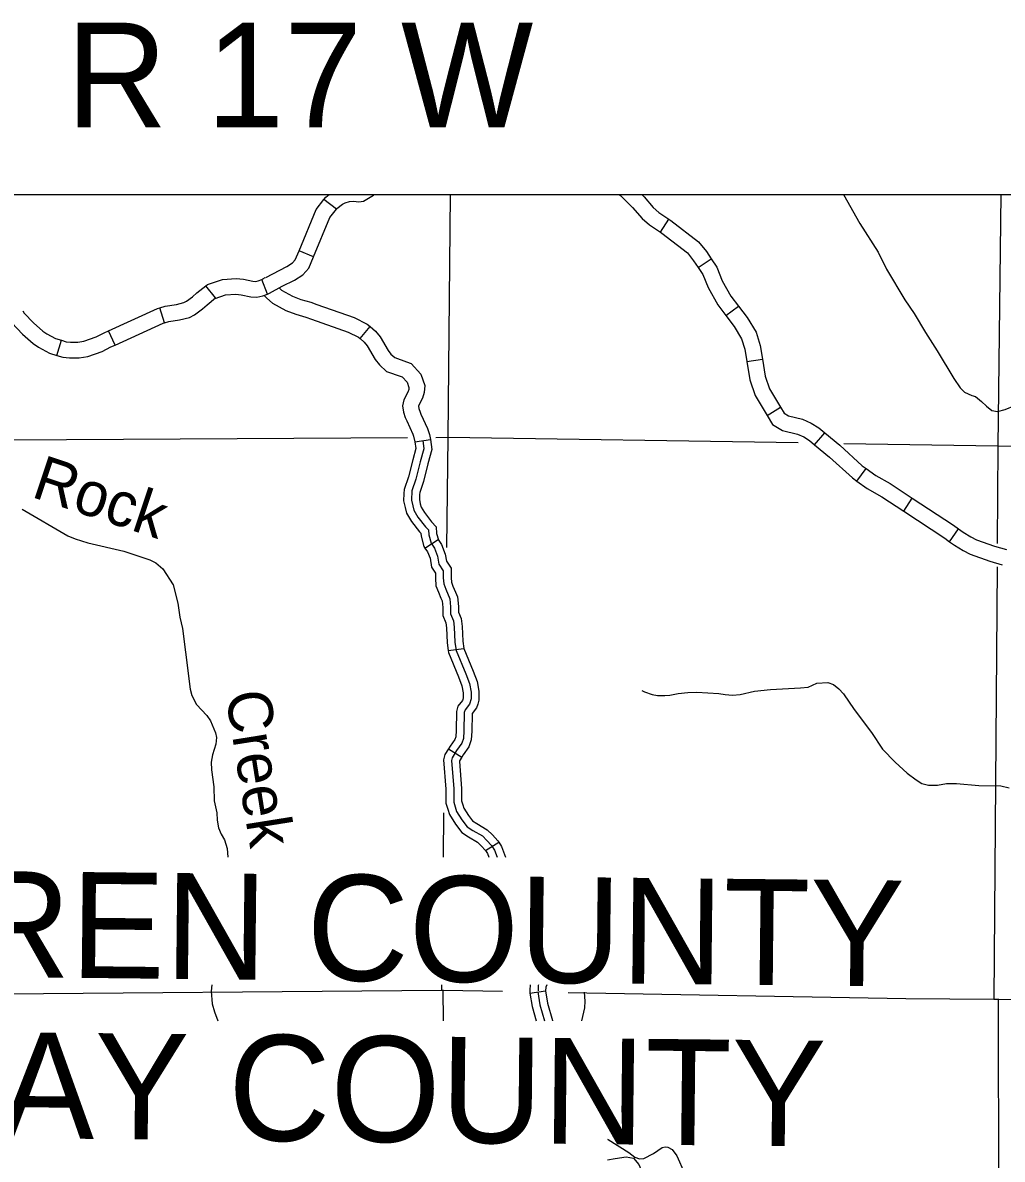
# Model space of a CAD drawing. Extents: x 1373862 to 1376999, y 1168398 to 1170455.
# Drawn here: x 1375797.1 to 1375984.1, y 1169395.2 to 1169612.2 of the extents above; entities that cross this region are included whole.
import ezdxf

# ---------------------------------------------------------------- set-up
doc = ezdxf.new("R2010")
doc.units = 0
for name, color, linetype in [('Level 2', 7, 'Continuous'), ('Level 32', 7, 'Continuous'), ('Level 35', 7, 'Continuous'), ('Level 45', 7, 'Continuous'), ('Level 5', 7, 'Continuous'), ('R_Draft', 7, 'Continuous')]:
    doc.layers.add(name, color=color, linetype=linetype)

msp = doc.modelspace()

# ---------------------------------------------------------------- linework, layer by layer
at = {"layer": 'Level 2'}
for points in [[(1375691.41, 1169426.65), (1375747.28, 1169426.64), (1375771.86, 1169426.75), (1375772.49, 1169426.76), (1375785.76, 1169426.72), (1375877.01, 1169427.47), (1375877.33, 1169427.47), (1375888.65, 1169427.27)], [(1375691.41, 1169426.65), (1375747.28, 1169426.64), (1375771.86, 1169426.75), (1375772.49, 1169426.76), (1375785.76, 1169426.72), (1375877.01, 1169427.47), (1375877.33, 1169427.47), (1375888.65, 1169427.27)], [(1375901.21, 1169427.05), (1375965.69, 1169425.91), (1375982.5, 1169425.78), (1375983.25, 1169425.78), (1376032.86, 1169425.49), (1376049.5, 1169425.48)], [(1375901.21, 1169427.05), (1375965.69, 1169425.91), (1375982.5, 1169425.78), (1375983.25, 1169425.78), (1376032.86, 1169425.49), (1376049.5, 1169425.48)]]:
    msp.add_lwpolyline(points, dxfattribs=at)
at = {"layer": 'Level 32'}
for p, q in [((1375911, 1169579.4), (1375911.02, 1169579.43)), ((1375856.95, 1169576.66), (1375854.56, 1169578.48)), ((1375918.8, 1169572.24), (1375920.45, 1169574.74)), ((1375852.58, 1169567.52), (1375849.81, 1169568.68)), ((1375926.01, 1169565.49), (1375928.51, 1169567.16)), ((1375833.89, 1169559.68), (1375832.02, 1169562.02)), ((1375843.79, 1169560.43), (1375842.68, 1169563.22)), ((1375824.15, 1169554.95), (1375823.26, 1169557.81)), ((1375931.32, 1169556.33), (1375933.71, 1169558.13)), ((1375814.7, 1169550.68), (1375813.46, 1169553.41)), ((1375803.59, 1169548.71), (1375804.47, 1169551.59)), ((1375935.31, 1169547.53), (1375938.28, 1169548.01)), ((1375939.19, 1169537.25), (1375941.76, 1169538.81)), ((1375948.26, 1169531.64), (1375950.18, 1169533.94)), ((1375956.33, 1169524.67), (1375958.08, 1169527.11)), ((1375965.26, 1169518.93), (1375966.91, 1169521.44)), ((1375974.02, 1169513.13), (1375975.75, 1169515.57)), ((1375893.91, 1169426.89), (1375896.87, 1169427.38))]:
    msp.add_line(p, q, dxfattribs=at)
for points in [[(1375854.56, 1169578.48), (1375854.91, 1169578.94), (1375855.56, 1169579.43)], [(1375856.95, 1169576.66), (1375857.05, 1169576.79), (1375858.12, 1169577.6), (1375858.62, 1169577.84), (1375859.47, 1169578.12), (1375860.23, 1169578.17), (1375861.2, 1169578.06), (1375862.15, 1169578.15), (1375864.06, 1169579.3), (1375864.08, 1169579.43)], [(1375910.97, 1169579.43), (1375911, 1169579.4)], [(1375911, 1169579.4), (1375911.19, 1169579.27), (1375913.5, 1169576.94), (1375915.31, 1169574.85), (1375916.71, 1169573.61), (1375918.8, 1169572.24)], [(1375915.25, 1169579.43), (1375915.7, 1169578.98), (1375917.45, 1169576.97), (1375918.54, 1169575.99), (1375920.45, 1169574.74)], [(1375849.81, 1169568.68), (1375853.1, 1169576.56), (1375854.56, 1169578.48)], [(1375852.58, 1169567.52), (1375855.72, 1169575.05), (1375856.95, 1169576.66)], [(1375920.45, 1169574.74), (1375920.82, 1169574.5), (1375926.1, 1169570.42), (1375927.59, 1169568.54), (1375928.51, 1169567.16)], [(1375918.8, 1169572.24), (1375919.08, 1169572.05), (1375923.97, 1169568.28), (1375925.16, 1169566.77), (1375926.01, 1169565.49)], [(1375843.47, 1169563.61), (1375847.49, 1169565.68), (1375848.57, 1169566.39), (1375849.1, 1169566.98), (1375849.81, 1169568.68)], [(1375843.79, 1169560.43), (1375844.16, 1169560.58), (1375846.58, 1169561.91), (1375848.96, 1169563.06), (1375850.54, 1169564.09), (1375851.67, 1169565.35), (1375852.58, 1169567.52)], [(1375928.51, 1169567.16), (1375929.58, 1169565.56), (1375930.62, 1169562.96), (1375932.29, 1169560.02), (1375933.71, 1169558.13)], [(1375842.68, 1169563.22), (1375842.88, 1169563.3), (1375843.37, 1169563.57)], [(1375926.01, 1169565.49), (1375926.91, 1169564.16), (1375927.91, 1169561.65), (1375929.78, 1169558.37), (1375931.32, 1169556.33)], [(1375823.26, 1169557.81), (1375824.25, 1169558.12), (1375826.4, 1169558.45), (1375827.82, 1169558.79), (1375828.32, 1169559.04), (1375829.49, 1169559.89), (1375830.3, 1169560.65), (1375832.02, 1169562.02)], [(1375832.02, 1169562.02), (1375832.32, 1169562.26), (1375835.19, 1169563.21), (1375837.8, 1169563.42), (1375839.23, 1169563.26), (1375841.02, 1169562.87), (1375841.52, 1169562.85), (1375842.01, 1169562.95), (1375842.68, 1169563.22)], [(1375824.15, 1169554.95), (1375824.93, 1169555.19), (1375826.98, 1169555.5), (1375828.87, 1169555.96), (1375829.88, 1169556.47), (1375831.41, 1169557.57), (1375832.27, 1169558.39), (1375833.89, 1169559.68)], [(1375833.77, 1169559.58), (1375835.79, 1169560.25), (1375837.76, 1169560.4), (1375838.74, 1169560.3), (1375840.64, 1169559.88), (1375841.77, 1169559.84), (1375842.88, 1169560.07), (1375843.79, 1169560.43)], [(1375797.06, 1169557.21), (1375797.33, 1169556.78), (1375799.11, 1169554.91), (1375800.88, 1169553.35), (1375801.64, 1169552.83), (1375803.31, 1169551.94), (1375804.47, 1169551.59)], [(1375813.46, 1169553.41), (1375822.79, 1169557.67), (1375823.26, 1169557.81)], [(1375933.71, 1169558.13), (1375935.36, 1169555.93), (1375937.07, 1169553.12), (1375937.85, 1169550.6), (1375938.28, 1169548.01)], [(1375794.53, 1169555.6), (1375794.96, 1169554.92), (1375797.02, 1169552.74), (1375799.04, 1169550.97), (1375800.09, 1169550.26), (1375802.16, 1169549.15), (1375803.59, 1169548.71)], [(1375814.7, 1169550.68), (1375823.86, 1169554.86), (1375824.15, 1169554.95)], [(1375931.32, 1169556.33), (1375932.87, 1169554.25), (1375934.31, 1169551.87), (1375934.93, 1169549.9), (1375935.31, 1169547.53)], [(1375804.47, 1169551.59), (1375805.34, 1169551.32), (1375806.15, 1169551.23), (1375807.57, 1169551.25), (1375808.74, 1169551.44), (1375811.08, 1169552.25), (1375812.59, 1169553.01), (1375813.46, 1169553.41)], [(1375803.59, 1169548.71), (1375804.74, 1169548.37), (1375806.01, 1169548.23), (1375807.83, 1169548.25), (1375809.48, 1169548.52), (1375812.25, 1169549.48), (1375813.89, 1169550.31), (1375814.7, 1169550.68)], [(1375935.31, 1169547.53), (1375935.88, 1169544.04), (1375936.9, 1169541.03), (1375939.19, 1169537.25)], [(1375938.28, 1169548.01), (1375938.8, 1169544.77), (1375939.63, 1169542.31), (1375941.76, 1169538.81)], [(1375941.76, 1169538.81), (1375942.43, 1169537.7), (1375943.28, 1169537.17), (1375945.96, 1169536.52), (1375947.62, 1169535.79), (1375949.05, 1169534.89), (1375950.18, 1169533.94)], [(1375939.19, 1169537.25), (1375940.24, 1169535.53), (1375942.11, 1169534.37), (1375945, 1169533.67), (1375946.21, 1169533.14), (1375947.28, 1169532.46), (1375948.26, 1169531.64)], [(1375950.18, 1169533.94), (1375953.07, 1169531.53), (1375957.35, 1169527.63), (1375958.08, 1169527.11)], [(1375948.26, 1169531.64), (1375951.1, 1169529.27), (1375955.46, 1169525.3), (1375956.33, 1169524.67)], [(1375958.08, 1169527.11), (1375959.92, 1169525.79), (1375962.67, 1169524.23), (1375966.91, 1169521.44)], [(1375956.33, 1169524.67), (1375958.3, 1169523.26), (1375961.1, 1169521.67), (1375965.26, 1169518.93)], [(1375966.91, 1169521.44), (1375974.79, 1169516.26), (1375975.75, 1169515.57)], [(1375965.26, 1169518.93), (1375973.1, 1169513.78), (1375974.02, 1169513.13)], [(1375975.75, 1169515.57), (1375976.65, 1169514.94), (1375978.08, 1169514.05), (1375979.17, 1169513.49), (1375982.6, 1169512.25), (1375984.89, 1169511.62)], [(1375974.02, 1169513.13), (1375974.99, 1169512.44), (1375976.61, 1169511.44), (1375977.97, 1169510.73), (1375981.69, 1169509.39), (1375984.09, 1169508.73)], [(1375893.91, 1169426.89), (1375894.34, 1169424.33), (1375895.12, 1169421.63)], [(1375895.39, 1169427.13), (1375895.8, 1169424.66), (1375896.68, 1169421.63)], [(1375896.87, 1169427.38), (1375897.27, 1169424.99), (1375898.23, 1169421.68), (1375898.23, 1169421.63)], [(1375908.7, 1169395.07), (1375910.19, 1169395.3), (1375912.28, 1169395.65), (1375913.69, 1169395.41), (1375914.71, 1169394.19), (1375915.26, 1169392.86)]]:
    msp.add_lwpolyline(points, dxfattribs=at)
at = {"layer": 'Level 35'}
for points in [[(1375953.78, 1169579.43), (1375956.9, 1169573.89), (1375960.36, 1169568.41), (1375961.95, 1169565.15), (1375965.49, 1169559.29), (1375967.27, 1169556.68), (1375969.41, 1169553.07), (1375971.64, 1169549.6), (1375974.81, 1169544.28), (1375976.05, 1169542.52), (1375976.88, 1169541.69), (1375978.27, 1169541.04), (1375978.99, 1169540.85), (1375980.14, 1169539.93), (1375981.05, 1169538.98)], [(1375981.05, 1169538.98), (1375982.08, 1169538.21), (1375983.17, 1169537.96), (1375984.67, 1169538.37), (1375986.48, 1169539.11), (1375987.94, 1169539.56), (1375989.42, 1169539.68), (1375990.13, 1169539.58), (1375992.48, 1169538.86), (1375998.52, 1169536.05), (1376002.98, 1169533.82), (1376004.21, 1169533.07), (1376008.94, 1169530.85), (1376012, 1169529.92), (1376014.78, 1169529.58), (1376018.35, 1169529.45), (1376019.72, 1169529.54), (1376024.2, 1169530.25), (1376027.61, 1169531.6), (1376029.39, 1169532.1), (1376030.91, 1169532.33), (1376033.18, 1169532.27), (1376037.69, 1169531.3)], [(1375796.92, 1169519.37), (1375805.64, 1169514.27), (1375807.05, 1169513.66), (1375809.5, 1169512.92), (1375816.35, 1169511.3), (1375821.31, 1169509.66), (1375822.5, 1169509.07), (1375823.83, 1169507.94), (1375825.8, 1169504.91), (1375826.66, 1169501.41), (1375827.08, 1169498.73), (1375827.54, 1169496.56), (1375828.12, 1169492.06), (1375829.04, 1169484.97), (1375829.35, 1169483.77), (1375830.25, 1169482.03), (1375832.19, 1169479.96), (1375832.9, 1169478.89), (1375833.89, 1169476.63), (1375834.05, 1169475.73), (1375833.9, 1169474.47), (1375833.3, 1169472.43)], [(1375915.24, 1169484.73), (1375915.79, 1169484.45), (1375917.26, 1169483.92), (1375918.24, 1169483.77), (1375919.64, 1169483.74), (1375920.64, 1169483.83), (1375922.18, 1169484.13), (1375924.07, 1169484.34), (1375925.77, 1169484.4), (1375929.94, 1169484.14), (1375931.18, 1169483.93), (1375932.55, 1169483.84), (1375934.07, 1169483.97), (1375936.77, 1169484.6), (1375939.83, 1169484.93), (1375945.54, 1169485.22), (1375947.05, 1169485.37), (1375948.68, 1169486.09), (1375950.75, 1169486.21), (1375951.87, 1169485.84), (1375952.86, 1169485.05), (1375953.79, 1169484.07), (1375955.82, 1169481.1), (1375959.11, 1169476.7), (1375961.22, 1169473.49), (1375963.62, 1169470.99), (1375965.93, 1169468.94), (1375967.62, 1169467.64), (1375968.73, 1169466.92), (1375969.99, 1169466.63), (1375971.72, 1169466.65), (1375973.46, 1169466.93), (1375975.34, 1169466.96), (1375979.6, 1169466.56), (1375983.83, 1169466.48), (1375985.41, 1169466.11)], [(1375833.3, 1169472.43), (1375833.03, 1169471.01), (1375833.13, 1169469.53), (1375833.57, 1169466.28), (1375833.64, 1169463.62), (1375834.14, 1169461.33), (1375834.15, 1169459.97), (1375834.42, 1169458.49), (1375834.97, 1169457.25), (1375835.61, 1169456.21), (1375836.08, 1169454.51), (1375836.24, 1169452.89)], [(1375833.16, 1169428.47), (1375833.05, 1169427.28)], [(1375833.05, 1169427.28), (1375833.23, 1169424.89), (1375833.67, 1169423.31), (1375834.32, 1169421.63)]]:
    msp.add_lwpolyline(points, dxfattribs=at)
at = {"layer": 'Level 45'}
for p, q in [((1375861.47, 1169551.91), (1375863.39, 1169554.21)), ((1375871.95, 1169532.23), (1375874.92, 1169532.66)), ((1375873.86, 1169511.9), (1375876.36, 1169513.57)), ((1375878.31, 1169492.34), (1375881.28, 1169492.76)), ((1375878.33, 1169473.56), (1375880.89, 1169471.99)), ((1375885.42, 1169454.14), (1375887.95, 1169455.75))]:
    msp.add_line(p, q, dxfattribs=at)
for points in [[(1375846.02, 1169561.58), (1375846.48, 1169561.19), (1375848.56, 1169560.01), (1375850.14, 1169559.41), (1375852.05, 1169558.85), (1375853.18, 1169558.45)], [(1375843.16, 1169560.17), (1375843.67, 1169559.63), (1375844.77, 1169558.71), (1375847.28, 1169557.29), (1375849.19, 1169556.56), (1375851.13, 1169555.99), (1375852.19, 1169555.62)], [(1375853.18, 1169558.45), (1375860.37, 1169555.93), (1375862.83, 1169554.68), (1375863.39, 1169554.21)], [(1375852.19, 1169555.62), (1375859.19, 1169553.17), (1375861.17, 1169552.16), (1375861.47, 1169551.91)], [(1375863.39, 1169554.21), (1375864.43, 1169553.34), (1375865.3, 1169552.24), (1375866.86, 1169549.61), (1375867.37, 1169548.92), (1375868.08, 1169548.29), (1375870.33, 1169547.48)], [(1375861.47, 1169551.91), (1375862.27, 1169551.24), (1375862.83, 1169550.54), (1375864.36, 1169547.95), (1375865.15, 1169546.89), (1375866.52, 1169545.66), (1375869.32, 1169544.66)], [(1375870.33, 1169547.48), (1375871.21, 1169547.17), (1375873.08, 1169545.14), (1375873.82, 1169542.95), (1375873.73, 1169541.61), (1375873.38, 1169540.54), (1375872.67, 1169539.17), (1375872.64, 1169539), (1375872.7, 1169538.55), (1375872.91, 1169537.89), (1375873.1, 1169537.46)], [(1375869.32, 1169544.66), (1375869.51, 1169544.59), (1375870.44, 1169543.58), (1375870.79, 1169542.55), (1375870.76, 1169542.19), (1375870.61, 1169541.71), (1375869.82, 1169540.19), (1375869.59, 1169539.09), (1375869.77, 1169537.87), (1375870.1, 1169536.82), (1375870.37, 1169536.22)], [(1375873.1, 1169537.46), (1375874.34, 1169534.74), (1375874.7, 1169533.61), (1375874.92, 1169532.66)], [(1375870.37, 1169536.22), (1375871.53, 1169533.66), (1375871.66, 1169533.27), (1375871.95, 1169532.23)], [(1375871.95, 1169532.23), (1375872.14, 1169530.93), (1375871.52, 1169528.75), (1375870.69, 1169525.5), (1375869.87, 1169523.12), (1375869.83, 1169522.3)], [(1375873.44, 1169532.44), (1375873.67, 1169530.83), (1375872.97, 1169528.36), (1375872.13, 1169525.07), (1375871.36, 1169522.84), (1375871.28, 1169521.06), (1375871.51, 1169519.99), (1375871.74, 1169519.14), (1375872.51, 1169517.83), (1375873.97, 1169515.98), (1375874.51, 1169515.37), (1375874.59, 1169514.44), (1375875.05, 1169512.83), (1375875.67, 1169511.9), (1375876.28, 1169510.36), (1375876.51, 1169508.82), (1375877.36, 1169507.59), (1375877.36, 1169506.2), (1375877.44, 1169505.05), (1375877.82, 1169504.05), (1375878.59, 1169502.2), (1375878.74, 1169500.66), (1375878.74, 1169499.35), (1375879.28, 1169498.04), (1375879.44, 1169496.81), (1375879.59, 1169493.96), (1375879.82, 1169492.35), (1375881.67, 1169487.88), (1375882.36, 1169486.03), (1375882.67, 1169484.41), (1375882.67, 1169483.11), (1375882.36, 1169482.1), (1375881.52, 1169481.03), (1375881.36, 1169480.49), (1375881.28, 1169477.02), (1375881.21, 1169475.56), (1375880.9, 1169474.64), (1375879.9, 1169473.25), (1375879.05, 1169471.86), (1375878.9, 1169471.33), (1375879.36, 1169465.94), (1375879.36, 1169463.39), (1375879.9, 1169461.62), (1375880.9, 1169460.01), (1375881.9, 1169458.7), (1375882.98, 1169458), (1375884.82, 1169456.93), (1375885.67, 1169456.08), (1375886.59, 1169455.08), (1375887.13, 1169454.23), (1375887.64, 1169452.89)], [(1375874.92, 1169532.66), (1375875.2, 1169530.73), (1375874.42, 1169527.97), (1375873.56, 1169524.64), (1375872.85, 1169522.55), (1375872.83, 1169522.17)], [(1375869.83, 1169522.3), (1375869.77, 1169520.94), (1375870.05, 1169519.63), (1375870.35, 1169518.55), (1375871.27, 1169516.98), (1375872.82, 1169515.02), (1375873.06, 1169514.75), (1375873.11, 1169514.17), (1375873.67, 1169512.19), (1375873.86, 1169511.9)], [(1375872.83, 1169522.17), (1375872.79, 1169521.19), (1375872.97, 1169520.34), (1375873.14, 1169519.73), (1375873.75, 1169518.68), (1375875.13, 1169516.94), (1375875.97, 1169515.98), (1375876.07, 1169514.71), (1375876.43, 1169513.46), (1375876.36, 1169513.57)], [(1375876.36, 1169513.57), (1375877, 1169512.6), (1375877.74, 1169510.76), (1375877.95, 1169509.39), (1375878.86, 1169508.06), (1375878.86, 1169506.25), (1375878.92, 1169505.38), (1375879.21, 1169504.61), (1375879.68, 1169503.49)], [(1375873.86, 1169511.9), (1375874.33, 1169511.2), (1375874.82, 1169509.97), (1375875.08, 1169508.26), (1375875.86, 1169507.12), (1375875.86, 1169506.15), (1375875.96, 1169504.72), (1375876.43, 1169503.49), (1375876.91, 1169502.33)], [(1375879.68, 1169503.49), (1375880.06, 1169502.57), (1375880.24, 1169500.74), (1375880.24, 1169499.65), (1375880.75, 1169498.43), (1375880.93, 1169496.94), (1375881.09, 1169494.11), (1375881.28, 1169492.76)], [(1375876.91, 1169502.33), (1375877.12, 1169501.83), (1375877.24, 1169500.59), (1375877.24, 1169499.06), (1375877.82, 1169497.66), (1375877.94, 1169496.68), (1375878.1, 1169493.82), (1375878.31, 1169492.34)], [(1375878.31, 1169492.34), (1375878.36, 1169491.95), (1375880.27, 1169487.33), (1375880.91, 1169485.63), (1375881.17, 1169484.27), (1375881.17, 1169483.33), (1375881.06, 1169482.98)], [(1375881.28, 1169492.76), (1375881.28, 1169492.74), (1375883.06, 1169488.43), (1375883.81, 1169486.44), (1375884.17, 1169484.56), (1375884.17, 1169482.88), (1375883.93, 1169482.1)], [(1375881.06, 1169482.98), (1375881.01, 1169482.81), (1375880.15, 1169481.72), (1375879.87, 1169480.71), (1375879.79, 1169477.08), (1375879.72, 1169475.84), (1375879.55, 1169475.33), (1375878.65, 1169474.08), (1375878.33, 1169473.56)], [(1375883.93, 1169482.1), (1375883.71, 1169481.4), (1375882.88, 1169480.33), (1375882.86, 1169480.26), (1375882.78, 1169476.97), (1375882.69, 1169475.28), (1375882.25, 1169473.94), (1375881.15, 1169472.42), (1375880.89, 1169471.99)], [(1375878.33, 1169473.56), (1375877.67, 1169472.47), (1375877.38, 1169471.47), (1375877.86, 1169465.87), (1375877.86, 1169463.17), (1375878.21, 1169462.02)], [(1375880.89, 1169471.99), (1375880.44, 1169471.26), (1375880.42, 1169471.18), (1375880.86, 1169466), (1375880.86, 1169463.62), (1375881.08, 1169462.89)], [(1375878.21, 1169462.02), (1375878.52, 1169461), (1375879.66, 1169459.15), (1375880.87, 1169457.58), (1375882.19, 1169456.73), (1375883.9, 1169455.73), (1375884.59, 1169455.04), (1375885.4, 1169454.16), (1375885.42, 1169454.14)], [(1375881.08, 1169462.89), (1375881.28, 1169462.25), (1375882.14, 1169460.86), (1375882.93, 1169459.82), (1375883.76, 1169459.28), (1375885.75, 1169458.12), (1375886.75, 1169457.12), (1375887.79, 1169456), (1375887.95, 1169455.75)], [(1375887.95, 1169455.75), (1375888.48, 1169454.9), (1375889.24, 1169452.89)], [(1375885.42, 1169454.14), (1375885.78, 1169453.56), (1375886.03, 1169452.89)], [(1375893.95, 1169428.47), (1375893.86, 1169427.51), (1375893.91, 1169426.89)], [(1375895.51, 1169428.47), (1375895.46, 1169428.36), (1375895.46, 1169427.32)], [(1375897.13, 1169428.47), (1375896.96, 1169428.06), (1375896.87, 1169427.38)], [(1375904.28, 1169427.08), (1375904.37, 1169425.38), (1375904.33, 1169424.11), (1375903.74, 1169421.63)], [(1375908.7, 1169399.02), (1375908.82, 1169398.93), (1375912.77, 1169396.45), (1375913.94, 1169395.59), (1375914.81, 1169395.29), (1375915.63, 1169395.3), (1375917.48, 1169396.29), (1375919.16, 1169397.42), (1375919.7, 1169397.59), (1375920.22, 1169397.48), (1375921.03, 1169397.04), (1375921.96, 1169395.83), (1375923.43, 1169392.51), (1375924.23, 1169391.44), (1375925.5, 1169390.12), (1375925.98, 1169388.98), (1375926.93, 1169386.09), (1375929.1, 1169381.18), (1375930.26, 1169377.35), (1375931.08, 1169375.14), (1375931.66, 1169373.26), (1375931.76, 1169371.6), (1375931.53, 1169370.05)]]:
    msp.add_lwpolyline(points, dxfattribs=at)
at = {"layer": 'Level 5'}
for points in [[(1375878.68, 1169579.43), (1375878.24, 1169533)], [(1375983.8, 1169579.43), (1375983.25, 1169531.39)], [(1375870.52, 1169532.96), (1375772.84, 1169532.39)], [(1375878.24, 1169533), (1375875.95, 1169532.99)], [(1375878.24, 1169533), (1375878, 1169512.03)], [(1375945.14, 1169531.98), (1375878.24, 1169533)], [(1375983.25, 1169531.39), (1375953.86, 1169531.84)], [(1375983.25, 1169531.39), (1375983.12, 1169512.77)], [(1376005.3, 1169531.12), (1375983.25, 1169531.39)], [(1375983.09, 1169508.35), (1375982.5, 1169425.78)], [(1375877.41, 1169461.36), (1375877.31, 1169452.89)], [(1375877.02, 1169428.47), (1375877.01, 1169427.47)], [(1375877.37, 1169421.63), (1375877.36, 1169427.52)], [(1375983.45, 1169387.9), (1375983.36, 1169425.83)]]:
    msp.add_lwpolyline(points, dxfattribs=at)
at = {"layer": 'R_Draft'}
msp.add_lwpolyline([(1374675.34, 1169579.43), (1376182.76, 1169579.43), (1376182.76, 1168562.99), (1374675.34, 1168562.99)], close=True, dxfattribs=at)

# ---------------------------------------------------------------- texts
at = {"layer": 'Level 35'}
for s, rotation, p in [('Rock', 341.5579, (1375798.46, 1169521.76)), ('Creek', 279.0762, (1375835.75, 1169484.13))]:
    msp.add_text(s, height=8.448, rotation=rotation, dxfattribs=at).set_placement(p)
at = {"layer": 'R_Draft'}
msp.add_text('R 17 W', height=20, dxfattribs=at).set_placement((1375805.36, 1169592.24))
for s, p in [('VAN BUREN COUNTY', (1375685.95, 1169431.1)), ('CONWAY COUNTY', (1375707.05, 1169400.15))]:
    msp.add_text(s, height=20.2145, rotation=359.4022, dxfattribs=at).set_placement(p)

doc.saveas('drawing.dxf')
